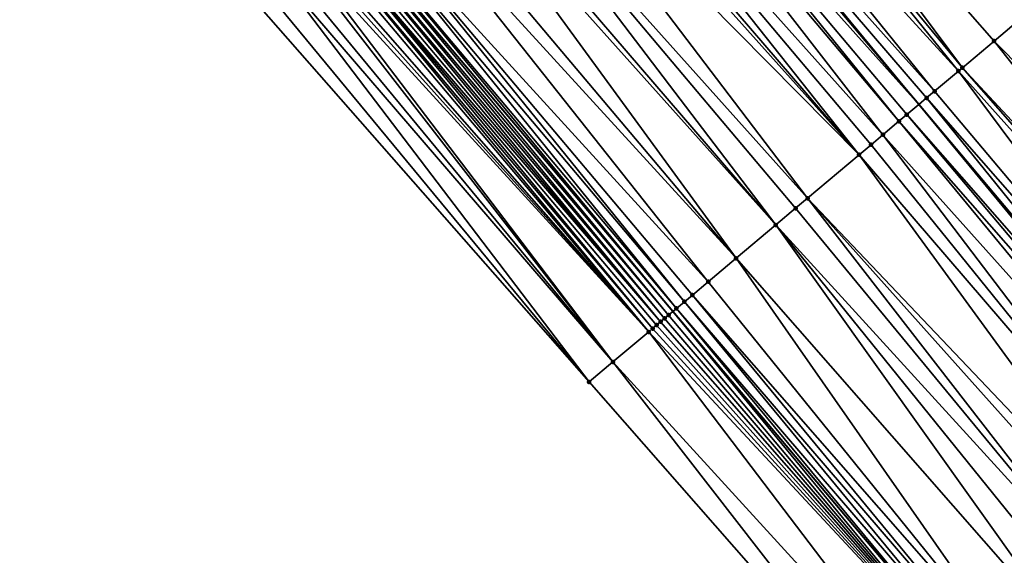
# Model space of a CAD drawing. Header units: feet. Extents: x 2004186 to 2014793, y 836912 to 864902.
# Tile 459 of 656: x 2007868 to 2007906, y 851379 to 851400. Entities that reach past the tile are written whole.
import ezdxf

# ---------------------------------------------------------------- set-up
doc = ezdxf.new("R2010")
doc.units = ezdxf.units.FT
doc.header["$LTSCALE"] = 100
doc.header["$MEASUREMENT"] = 0
for name, color, linetype, lineweight in [('EP_Travel Lane', 5, 'Continuous', 40), ('GPL_Skip Line', 2, 'Continuous', 40), ('Road Shots', 4, 'Continuous', 200), ('Road X-Section', 30, 'Continuous', 13)]:
    doc.layers.add(name, color=color, linetype=linetype, lineweight=lineweight)
doc.layers.add('I-77 SB_MM21-27-Surface-Border', color=7, linetype='Continuous')
doc.layers.add('I-77 SB_MM21-27-Surface-TIN', color=7, linetype='Continuous')

msp = doc.modelspace()

# ---------------------------------------------------------------- linework, layer by layer
at = {"layer": 'EP_Travel Lane'}
msp.add_polyline3d([(2007944.582377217, 851327.5398192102, 432.6646370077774), (2007931.693373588, 851342.8324716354, 432.7575893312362), (2007918.804311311, 851358.1251936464, 432.8276804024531), (2007905.915271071, 851373.4178895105, 432.9063615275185), (2007893.026182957, 851388.7106421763, 432.9663860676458), (2007880.13716598, 851404.0033104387, 433.0541352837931), (2007867.248110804, 851419.296024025, 433.1269895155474), (2007854.36051327, 851434.606246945, 433.2021703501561), (2007841.501668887, 851449.9243548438, 433.2782404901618), (2007828.642855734, 851465.2424255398, 433.3669075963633), (2007815.784082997, 851480.56044809, 433.4719377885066), (2007802.925207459, 851495.878593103, 433.5353910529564), (2007790.066345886, 851511.1967214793, 433.6044843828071), (2007777.207489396, 851526.5148438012, 433.675666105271), (2007764.348645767, 851541.832950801, 433.7520069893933), (2007751.491628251, 851557.1347434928, 433.8221837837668), (2007738.599280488, 851572.4246686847, 433.8977102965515)], dxfattribs=at)
at = {"layer": 'GPL_Skip Line'}
msp.add_polyline3d([(2007966.90585172, 851320.1897797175, 432.7869067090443), (2007954.024274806, 851335.4887410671, 432.8691550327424), (2007941.142724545, 851350.7876707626, 432.9617984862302), (2007928.261137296, 851366.0866443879, 433.0400154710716), (2007915.379555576, 851381.385611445, 433.1203894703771), (2007902.497949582, 851396.6846073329, 433.1912953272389), (2007889.616391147, 851411.983546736, 433.2807508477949), (2007876.7347808, 851427.2825477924, 433.3499594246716), (2007863.858044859, 851442.5856334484, 433.4222899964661), (2007850.991867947, 851457.8975870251, 433.4969515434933), (2007838.125702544, 851473.2095269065, 433.5762656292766), (2007825.259586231, 851488.5214083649, 433.6754273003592), (2007812.393429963, 851503.8333373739, 433.7584349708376), (2007799.527177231, 851519.1453811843, 433.8024421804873), (2007786.660995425, 851534.457340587, 433.87512449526), (2007773.794784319, 851549.7693348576, 433.9359613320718), (2007760.925126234, 851565.0783076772, 434.0207287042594)], dxfattribs=at)
at = {"layer": 'I-77 SB_MM21-27-Surface-Border', "color": 3, "linetype": 'ByBlock', "lineweight": -2}
msp.add_polyline3d([(2007943.161217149, 851326.3435795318, 432.5948221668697), (2007928.902533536, 851340.4834130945, 432.6035310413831), (2007916.479969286, 851356.168777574, 432.7013596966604), (2007902.986319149, 851370.9526016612, 432.740860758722), (2007889.798714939, 851385.9939833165, 432.8053747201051), (2007876.611148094, 851401.0353205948, 432.8844560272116), (2007863.576594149, 851416.20544861, 432.9721088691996), (2007850.688726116, 851431.5217712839, 433.0394156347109), (2007837.669385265, 851446.7051137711, 433.096581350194), (2007824.803240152, 851462.0170295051, 433.1840733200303), (2007812.243435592, 851477.5861523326, 433.3117517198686), (2007799.224164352, 851492.7694119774, 433.39704187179), (2007786.664291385, 851508.3386162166, 433.4970630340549), (2007774.257467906, 851524.0365677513, 433.5683764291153), (2007761.391244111, 851539.3485771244, 433.6240613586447), (2007748.533134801, 851554.6438191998, 433.6980533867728), (2007735.956018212, 851570.1990990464, 433.7983532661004)], dxfattribs=at)
at = {"layer": 'I-77 SB_MM21-27-Surface-TIN', "color": 128, "linetype": 'ByBlock', "lineweight": -2}
for points in [[(2007892.217109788, 851414.1735838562, 433.2313127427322), (2007891.452188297, 851413.529460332, 433.2441980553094), (2007904.180765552, 851398.1016925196, 433.1585361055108)], [(2007892.217109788, 851414.1735838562, 433.2313127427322), (2007905.404638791, 851399.1322915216, 433.1374719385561), (2007906.934502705, 851400.4205137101, 433.1198652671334)], [(2007892.217109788, 851414.1735838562, 433.2313127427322), (2007904.180765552, 851398.1016925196, 433.1585361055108), (2007905.404638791, 851399.1322915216, 433.1374719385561)], [(2007891.452188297, 851413.529460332, 433.2441980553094), (2007890.534298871, 851412.756492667, 433.2660431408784), (2007904.027785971, 851397.972862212, 433.1629531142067)], [(2007891.452188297, 851413.529460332, 433.2441980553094), (2007904.027785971, 851397.972862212, 433.1629531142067), (2007904.180765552, 851398.1016925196, 433.1585361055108)], [(2007890.534298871, 851412.756492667, 433.2660431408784), (2007889.769371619, 851412.1123759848, 433.2766815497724), (2007903.109897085, 851397.1998939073, 433.1850082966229)], [(2007890.534298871, 851412.756492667, 433.2660431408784), (2007903.109897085, 851397.1998939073, 433.1850082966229), (2007904.027785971, 851397.972862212, 433.1629531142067)], [(2007889.157420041, 851411.59709425, 433.2813792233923), (2007902.497949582, 851396.6846073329, 433.1912953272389), (2007889.616391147, 851411.983546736, 433.2807508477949)], [(2007889.769371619, 851412.1123759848, 433.2766815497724), (2007889.616391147, 851411.983546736, 433.2807508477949), (2007902.497949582, 851396.6846073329, 433.1912953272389)], [(2007889.769371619, 851412.1123759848, 433.2766815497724), (2007902.497949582, 851396.6846073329, 433.1912953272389), (2007902.803926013, 851396.9422474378, 433.1891968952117)], [(2007889.769371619, 851412.1123759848, 433.2766815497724), (2007902.803926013, 851396.9422474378, 433.1891968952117), (2007903.109897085, 851397.1998939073, 433.1850082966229)], [(2007889.157420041, 851411.59709425, 433.2813792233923), (2007888.851435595, 851411.3394636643, 433.2803515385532), (2007901.733004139, 851396.0405122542, 433.1948391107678)], [(2007889.157420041, 851411.59709425, 433.2813792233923), (2007902.038984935, 851396.2981471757, 433.1944429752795), (2007902.497949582, 851396.6846073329, 433.1912953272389)], [(2007889.157420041, 851411.59709425, 433.2813792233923), (2007901.733004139, 851396.0405122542, 433.1948391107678), (2007902.038984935, 851396.2981471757, 433.1944429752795)], [(2007888.851435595, 851411.3394636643, 433.2803515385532), (2007887.780441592, 851410.4378141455, 433.2578615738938), (2007901.121013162, 851395.5252773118, 433.1841702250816)], [(2007888.851435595, 851411.3394636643, 433.2803515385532), (2007901.121013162, 851395.5252773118, 433.1841702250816), (2007901.733004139, 851396.0405122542, 433.1948391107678)], [(2007887.780441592, 851410.4378141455, 433.2578615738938), (2007887.168427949, 851409.9226061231, 433.2383521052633), (2007900.203006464, 851394.752448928, 433.1602754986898)], [(2007887.780441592, 851410.4378141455, 433.2578615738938), (2007900.662005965, 851395.1388676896, 433.1707221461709), (2007901.121013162, 851395.5252773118, 433.1841702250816)], [(2007887.780441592, 851410.4378141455, 433.2578615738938), (2007900.203006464, 851394.752448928, 433.1602754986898), (2007900.662005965, 851395.1388676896, 433.1707221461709)], [(2007887.168427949, 851409.9226061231, 433.2383521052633), (2007886.862428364, 851409.6649935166, 433.231420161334), (2007900.203006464, 851394.752448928, 433.1602754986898)], [(2007886.862428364, 851409.6649935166, 433.231420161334), (2007886.097419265, 851409.0209740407, 433.2101360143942), (2007900.203006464, 851394.752448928, 433.1602754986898)], [(2007886.097419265, 851409.0209740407, 433.2101360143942), (2007884.87341967, 851407.9905251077, 433.1819176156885), (2007898.214006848, 851393.0779697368, 433.1143139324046)], [(2007886.097419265, 851409.0209740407, 433.2101360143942), (2007898.214006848, 851393.0779697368, 433.1143139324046), (2007900.203006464, 851394.752448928, 433.1602754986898)], [(2007884.87341967, 851407.9905251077, 433.1819176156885), (2007883.955410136, 851407.2177000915, 433.1569169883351), (2007896.989998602, 851392.0475310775, 433.0827216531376)], [(2007884.87341967, 851407.9905251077, 433.1819176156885), (2007897.755001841, 851392.6915575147, 433.1017196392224), (2007898.214006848, 851393.0779697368, 433.1143139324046)], [(2007884.87341967, 851407.9905251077, 433.1819176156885), (2007896.989998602, 851392.0475310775, 433.0827216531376), (2007897.755001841, 851392.6915575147, 433.1017196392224)], [(2007883.955410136, 851407.2177000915, 433.1569169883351), (2007883.649410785, 851406.960087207, 433.1500762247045), (2007896.989998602, 851392.0475310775, 433.0827216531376)], [(2007883.649410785, 851406.960087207, 433.1500762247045), (2007882.578407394, 851406.0584488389, 433.1239243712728), (2007895.459989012, 851390.7594819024, 433.0435107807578)], [(2007883.649410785, 851406.960087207, 433.1500762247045), (2007895.459989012, 851390.7594819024, 433.0435107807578), (2007896.989998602, 851392.0475310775, 433.0827216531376)], [(2007882.578407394, 851406.0584488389, 433.1239243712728), (2007881.966412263, 851405.5432188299, 433.1116353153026), (2007895.459989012, 851390.7594819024, 433.0435107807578)], [(2007881.966412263, 851405.5432188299, 433.1116353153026), (2007880.89541238, 851404.6415762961, 433.0868514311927), (2007894.389007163, 851389.857817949, 433.025761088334)], [(2007881.966412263, 851405.5432188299, 433.1116353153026), (2007894.389007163, 851389.857817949, 433.025761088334), (2007895.459989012, 851390.7594819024, 433.0435107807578)], [(2007880.89541238, 851404.6415762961, 433.0868514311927), (2007880.589409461, 851404.3839676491, 433.0786191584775), (2007893.470991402, 851389.0850003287, 432.9983316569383)], [(2007880.89541238, 851404.6415762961, 433.0868514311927), (2007893.777003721, 851389.342597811, 433.0102304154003), (2007894.389007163, 851389.857817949, 433.025761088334)], [(2007880.89541238, 851404.6415762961, 433.0868514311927), (2007893.470991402, 851389.0850003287, 432.9983316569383), (2007893.777003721, 851389.342597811, 433.0102304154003)], [(2007880.589409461, 851404.3839676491, 433.0786191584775), (2007880.283399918, 851404.1263668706, 433.0678028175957), (2007893.164957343, 851388.8274286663, 432.9779536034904)], [(2007880.589409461, 851404.3839676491, 433.0786191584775), (2007893.164957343, 851388.8274286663, 432.9779536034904), (2007893.470991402, 851389.0850003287, 432.9983316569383)], [(2007879.9773385, 851403.8688277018, 433.0367539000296), (2007879.824325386, 851403.7400372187, 433.0280925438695), (2007892.705893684, 851388.4410861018, 432.9424838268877)], [(2007880.130372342, 851403.9975935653, 433.0535003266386), (2007879.9773385, 851403.8688277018, 433.0367539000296), (2007892.858910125, 851388.5698726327, 432.952443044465)], [(2007879.9773385, 851403.8688277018, 433.0367539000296), (2007892.705893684, 851388.4410861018, 432.9424838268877), (2007892.858910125, 851388.5698726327, 432.952443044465)], [(2007880.130372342, 851403.9975935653, 433.0535003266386), (2007893.026182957, 851388.7106421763, 432.9663860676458), (2007880.13716598, 851404.0033104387, 433.0541352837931)], [(2007880.130372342, 851403.9975935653, 433.0535003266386), (2007892.858910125, 851388.5698726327, 432.952443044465), (2007893.026182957, 851388.7106421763, 432.9663860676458)], [(2007880.283399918, 851404.1263668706, 433.0678028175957), (2007880.13716598, 851404.0033104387, 433.0541352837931), (2007893.026182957, 851388.7106421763, 432.9663860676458)], [(2007880.283399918, 851404.1263668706, 433.0678028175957), (2007893.026182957, 851388.7106421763, 432.9663860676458), (2007893.164957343, 851388.8274286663, 432.9779536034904)], [(2007879.518353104, 851403.4823921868, 433.0318090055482), (2007879.365352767, 851403.3535865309, 433.0281304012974), (2007892.246903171, 851388.0546566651, 432.9355428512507)], [(2007879.671342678, 851403.6112106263, 433.0312894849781), (2007879.518353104, 851403.4823921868, 433.0318090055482), (2007892.552893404, 851388.3122803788, 432.9388272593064)], [(2007879.518353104, 851403.4823921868, 433.0318090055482), (2007892.399903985, 851388.1834617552, 432.9394072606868), (2007892.552893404, 851388.3122803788, 432.9388272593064)], [(2007879.518353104, 851403.4823921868, 433.0318090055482), (2007892.246903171, 851388.0546566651, 432.9355428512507), (2007892.399903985, 851388.1834617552, 432.9394072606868)], [(2007879.824325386, 851403.7400372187, 433.0280925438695), (2007879.671342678, 851403.6112106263, 433.0312894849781), (2007892.552893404, 851388.3122803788, 432.9388272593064)], [(2007879.824325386, 851403.7400372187, 433.0280925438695), (2007892.552893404, 851388.3122803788, 432.9388272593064), (2007892.705893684, 851388.4410861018, 432.9424838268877)], [(2007879.212332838, 851403.2248041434, 433.0168104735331), (2007878.906281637, 851402.9672528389, 432.9897469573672), (2007892.093895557, 851387.9258596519, 432.9290259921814)], [(2007879.365352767, 851403.3535865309, 433.0281304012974), (2007879.212332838, 851403.2248041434, 433.0168104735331), (2007892.093895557, 851387.9258596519, 432.9290259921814)], [(2007879.365352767, 851403.3535865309, 433.0281304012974), (2007892.093895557, 851387.9258596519, 432.9290259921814), (2007892.246903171, 851388.0546566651, 432.9355428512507)], [(2007878.600250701, 851402.7096774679, 432.9705867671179), (2007878.447244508, 851402.5808787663, 432.9646244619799), (2007890.716798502, 851386.7667204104, 432.8592489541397)], [(2007878.75326333, 851402.838468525, 432.9790596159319), (2007878.600250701, 851402.7096774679, 432.9705867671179), (2007892.093895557, 851387.9258596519, 432.9290259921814)], [(2007878.600250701, 851402.7096774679, 432.9705867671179), (2007890.716798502, 851386.7667204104, 432.8592489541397), (2007892.093895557, 851387.9258596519, 432.9290259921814)], [(2007878.906281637, 851402.9672528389, 432.9897469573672), (2007878.75326333, 851402.838468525, 432.9790596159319), (2007892.093895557, 851387.9258596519, 432.9290259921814)], [(2007878.447244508, 851402.5808787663, 432.9646244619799), (2007877.988244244, 851402.1944609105, 432.9538802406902), (2007890.716798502, 851386.7667204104, 432.8592489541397)], [(2007877.682216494, 851401.9368817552, 432.9359628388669), (2007877.070168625, 851401.4217143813, 432.9031045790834), (2007889.798714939, 851385.9939833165, 432.8053747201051)], [(2007877.988244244, 851402.1944609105, 432.9538802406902), (2007877.682216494, 851401.9368817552, 432.9359628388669), (2007890.716798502, 851386.7667204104, 432.8592489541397)], [(2007877.682216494, 851401.9368817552, 432.9359628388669), (2007889.798714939, 851385.9939833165, 432.8053747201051), (2007890.716798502, 851386.7667204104, 432.8592489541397)], [(2007877.070168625, 851401.4217143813, 432.9031045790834), (2007876.611148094, 851401.0353205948, 432.8844560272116), (2007889.798714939, 851385.9939833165, 432.8053747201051)], [(2007919.510120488, 851384.8638917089, 433.0464650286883), (2007906.934502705, 851400.4205137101, 433.1198652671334), (2007905.404638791, 851399.1322915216, 433.1374719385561)], [(2007917.827268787, 851383.4468489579, 433.0652875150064), (2007905.404638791, 851399.1322915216, 433.1374719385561), (2007904.180765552, 851398.1016925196, 433.1585361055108)], [(2007919.510120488, 851384.8638917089, 433.0464650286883), (2007905.404638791, 851399.1322915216, 433.1374719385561), (2007917.827268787, 851383.4468489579, 433.0652875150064)], [(2007917.368318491, 851383.0603717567, 433.0740321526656), (2007904.180765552, 851398.1016925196, 433.1585361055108), (2007904.027785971, 851397.972862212, 433.1629531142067)], [(2007917.827268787, 851383.4468489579, 433.0652875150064), (2007904.180765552, 851398.1016925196, 433.1585361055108), (2007917.368318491, 851383.0603717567, 433.0740321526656)], [(2007915.991491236, 851381.9009120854, 433.1094834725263), (2007904.027785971, 851397.972862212, 433.1629531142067), (2007903.109897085, 851397.1998939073, 433.1850082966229)], [(2007917.368318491, 851383.0603717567, 433.0740321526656), (2007904.027785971, 851397.972862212, 433.1629531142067), (2007915.991491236, 851381.9009120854, 433.1094834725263)], [(2007915.991491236, 851381.9009120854, 433.1094834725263), (2007903.109897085, 851397.1998939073, 433.1850082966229), (2007902.803926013, 851396.9422474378, 433.1891968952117)], [(2007915.226571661, 851381.2567862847, 433.1231159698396), (2007902.497949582, 851396.6846073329, 433.1912953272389), (2007902.038984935, 851396.2981471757, 433.1944429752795)], [(2007902.803926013, 851396.9422474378, 433.1891968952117), (2007902.497949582, 851396.6846073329, 433.1912953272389), (2007915.379555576, 851381.385611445, 433.1203894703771)], [(2007915.226571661, 851381.2567862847, 433.1231159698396), (2007915.379555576, 851381.385611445, 433.1203894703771), (2007902.497949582, 851396.6846073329, 433.1912953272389)], [(2007915.991491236, 851381.9009120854, 433.1094834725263), (2007902.803926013, 851396.9422474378, 433.1891968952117), (2007915.379555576, 851381.385611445, 433.1203894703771)], [(2007914.920591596, 851380.9991504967, 433.1237966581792), (2007902.038984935, 851396.2981471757, 433.1944429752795), (2007901.733004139, 851396.0405122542, 433.1948391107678)], [(2007915.226571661, 851381.2567862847, 433.1231159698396), (2007902.038984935, 851396.2981471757, 433.1944429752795), (2007914.920591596, 851380.9991504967, 433.1237966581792)], [(2007914.461604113, 851380.6127174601, 433.1180376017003), (2007901.733004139, 851396.0405122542, 433.1948391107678), (2007901.121013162, 851395.5252773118, 433.1841702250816)], [(2007914.920591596, 851380.9991504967, 433.1237966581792), (2007901.733004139, 851396.0405122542, 433.1948391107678), (2007914.461604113, 851380.6127174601, 433.1180376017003)], [(2007913.237609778, 851379.5822622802, 433.0918700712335), (2007901.121013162, 851395.5252773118, 433.1841702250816), (2007900.662005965, 851395.1388676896, 433.1707221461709)], [(2007914.461604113, 851380.6127174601, 433.1180376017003), (2007901.121013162, 851395.5252773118, 433.1841702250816), (2007913.237609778, 851379.5822622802, 433.0918700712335)], [(2007913.237609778, 851379.5822622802, 433.0918700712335), (2007900.662005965, 851395.1388676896, 433.1707221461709), (2007900.203006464, 851394.752448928, 433.1602754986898)], [(2007912.013597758, 851378.5518281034, 433.0588051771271), (2007900.203006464, 851394.752448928, 433.1602754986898), (2007898.214006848, 851393.0779697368, 433.1143139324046)], [(2007913.237609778, 851379.5822622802, 433.0918700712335), (2007900.203006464, 851394.752448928, 433.1602754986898), (2007912.013597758, 851378.5518281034, 433.0588051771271)], [(2007910.483605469, 851377.2637583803, 433.0263415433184), (2007898.214006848, 851393.0779697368, 433.1143139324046), (2007897.755001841, 851392.6915575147, 433.1017196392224)], [(2007912.013597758, 851378.5518281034, 433.0588051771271), (2007898.214006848, 851393.0779697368, 433.1143139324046), (2007911.554597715, 851378.1654099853, 433.0481469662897)], [(2007911.554597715, 851378.1654099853, 433.0481469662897), (2007898.214006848, 851393.0779697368, 433.1143139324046), (2007910.483605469, 851377.2637583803, 433.0263415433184)], [(2007910.483605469, 851377.2637583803, 433.0263415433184), (2007897.755001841, 851392.6915575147, 433.1017196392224), (2007896.989998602, 851392.0475310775, 433.0827216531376)], [(2007908.647593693, 851375.7180996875, 432.9791833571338), (2007896.989998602, 851392.0475310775, 433.0827216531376), (2007895.459989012, 851390.7594819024, 433.0435107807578)], [(2007910.483605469, 851377.2637583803, 433.0263415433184), (2007896.989998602, 851392.0475310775, 433.0827216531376), (2007909.565591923, 851376.4909381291, 432.9997755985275)], [(2007909.565591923, 851376.4909381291, 432.9997755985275), (2007896.989998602, 851392.0475310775, 433.0827216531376), (2007908.647593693, 851375.7180996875, 432.9791833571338)], [(2007906.964609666, 851374.3012140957, 432.9463948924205), (2007895.459989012, 851390.7594819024, 433.0435107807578), (2007894.389007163, 851389.857817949, 433.025761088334)], [(2007908.647593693, 851375.7180996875, 432.9791833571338), (2007895.459989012, 851390.7594819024, 433.0435107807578), (2007906.964609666, 851374.3012140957, 432.9463948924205)], [(2007906.964609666, 851374.3012140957, 432.9463948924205), (2007894.389007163, 851389.857817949, 433.025761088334), (2007893.777003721, 851389.342597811, 433.0102304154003)], [(2007906.199593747, 851373.6572027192, 432.9224505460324), (2007893.470991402, 851389.0850003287, 432.9983316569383), (2007893.164957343, 851388.8274286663, 432.9779536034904)], [(2007906.505610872, 851373.914794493, 432.9362242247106), (2007893.777003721, 851389.342597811, 433.0102304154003), (2007893.470991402, 851389.0850003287, 432.9983316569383)], [(2007906.505610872, 851373.914794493, 432.9362242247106), (2007893.470991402, 851389.0850003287, 432.9983316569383), (2007906.199593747, 851373.6572027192, 432.9224505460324)], [(2007906.964609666, 851374.3012140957, 432.9463948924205), (2007893.777003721, 851389.342597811, 433.0102304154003), (2007906.505610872, 851373.914794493, 432.9362242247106)], [(2007905.740554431, 851373.2708312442, 432.8964748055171), (2007893.026182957, 851388.7106421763, 432.9663860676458), (2007892.858910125, 851388.5698726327, 432.952443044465)], [(2007893.164957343, 851388.8274286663, 432.9779536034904), (2007893.026182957, 851388.7106421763, 432.9663860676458), (2007905.915271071, 851373.4178895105, 432.9063615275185)], [(2007905.740554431, 851373.2708312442, 432.8964748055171), (2007905.915271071, 851373.4178895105, 432.9063615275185), (2007893.026182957, 851388.7106421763, 432.9663860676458)], [(2007906.199593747, 851373.6572027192, 432.9224505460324), (2007893.164957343, 851388.8274286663, 432.9779536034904), (2007905.915271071, 851373.4178895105, 432.9063615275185)], [(2007905.740554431, 851373.2708312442, 432.8964748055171), (2007892.552893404, 851388.3122803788, 432.9388272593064), (2007892.399903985, 851388.1834617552, 432.9394072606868)], [(2007905.740554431, 851373.2708312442, 432.8964748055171), (2007892.705893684, 851388.4410861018, 432.9424838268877), (2007892.552893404, 851388.3122803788, 432.9388272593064)], [(2007905.740554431, 851373.2708312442, 432.8964748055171), (2007892.858910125, 851388.5698726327, 432.952443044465), (2007892.705893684, 851388.4410861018, 432.9424838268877)], [(2007904.210436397, 851371.9829108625, 432.81496748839), (2007892.093895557, 851387.9258596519, 432.9290259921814), (2007890.716798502, 851386.7667204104, 432.8592489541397)], [(2007905.740554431, 851373.2708312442, 432.8964748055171), (2007892.246903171, 851388.0546566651, 432.9355428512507), (2007892.093895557, 851387.9258596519, 432.9290259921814)], [(2007905.740554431, 851373.2708312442, 432.8964748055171), (2007892.093895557, 851387.9258596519, 432.9290259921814), (2007904.210436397, 851371.9829108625, 432.81496748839)], [(2007905.740554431, 851373.2708312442, 432.8964748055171), (2007892.399903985, 851388.1834617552, 432.9394072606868), (2007892.246903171, 851388.0546566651, 432.9355428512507)], [(2007902.986319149, 851370.9526016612, 432.740860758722), (2007890.716798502, 851386.7667204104, 432.8592489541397), (2007889.798714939, 851385.9939833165, 432.8053747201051)], [(2007904.210436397, 851371.9829108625, 432.81496748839), (2007890.716798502, 851386.7667204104, 432.8592489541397), (2007902.986319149, 851370.9526016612, 432.740860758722)]]:
    msp.add_3dface(points, dxfattribs=at)
at = {"layer": 'Road Shots', "lineweight": 100}
for p in [(2007905.404638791, 851399.1322915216, 433.1374719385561), (2007904.180765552, 851398.1016925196, 433.1585361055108), (2007904.027785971, 851397.972862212, 433.1629531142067), (2007903.109897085, 851397.1998939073, 433.1850082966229), (2007902.803926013, 851396.9422474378, 433.1891968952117), (2007902.038984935, 851396.2981471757, 433.1944429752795), (2007901.733004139, 851396.0405122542, 433.1948391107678), (2007901.121013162, 851395.5252773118, 433.1841702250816), (2007900.662005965, 851395.1388676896, 433.1707221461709), (2007900.203006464, 851394.752448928, 433.1602754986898), (2007898.214006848, 851393.0779697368, 433.1143139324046), (2007897.755001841, 851392.6915575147, 433.1017196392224), (2007896.989998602, 851392.0475310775, 433.0827216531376), (2007895.459989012, 851390.7594819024, 433.0435107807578), (2007894.389007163, 851389.857817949, 433.025761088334), (2007893.470991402, 851389.0850003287, 432.9983316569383), (2007893.777003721, 851389.342597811, 433.0102304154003), (2007893.164957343, 851388.8274286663, 432.9779536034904), (2007892.552893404, 851388.3122803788, 432.9388272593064), (2007892.705893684, 851388.4410861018, 432.9424838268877), (2007892.858910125, 851388.5698726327, 432.952443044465), (2007892.093895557, 851387.9258596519, 432.9290259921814), (2007892.246903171, 851388.0546566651, 432.9355428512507), (2007892.399903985, 851388.1834617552, 432.9394072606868), (2007890.716798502, 851386.7667204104, 432.8592489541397), (2007889.798714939, 851385.9939833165, 432.8053747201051)]:
    msp.add_point(p, dxfattribs=at)
at = {"layer": 'Road X-Section', "extrusion": (-0.6440791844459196, 0.7649484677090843, 0.003980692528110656), "elevation": -641971.8896219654, "flags": 128}
msp.add_lwpolyline([(-2084308.735462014, 2988.321755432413), (-2084309.935462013, 2988.375630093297), (-2084311.735462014, 2988.445407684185), (-2084311.935462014, 2988.451924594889), (-2084312.135462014, 2988.455789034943), (-2084312.335462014, 2988.455209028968), (-2084312.535462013, 2988.458865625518), (-2084312.735462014, 2988.468824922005), (-2084313.135462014, 2988.494335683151), (-2084313.535462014, 2988.514713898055), (-2084313.935462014, 2988.526612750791), (-2084314.735462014, 2988.542143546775), (-2084316.135462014, 2988.559893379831), (-2084318.135462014, 2988.59910456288), (-2084319.135462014, 2988.61810269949), (-2084319.735462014, 2988.630697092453), (-2084322.335462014, 2988.676659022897), (-2084322.935462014, 2988.687105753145), (-2084323.535462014, 2988.700553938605), (-2084324.335462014, 2988.711222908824), (-2084324.735462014, 2988.710826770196), (-2084325.735462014, 2988.705580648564), (-2084326.135462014, 2988.701392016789), (-2084327.335462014, 2988.679336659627), (-2084327.535462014, 2988.674919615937), (-2084329.135462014, 2988.653855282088), (-2084331.135462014, 2988.636248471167), (-2084332.935462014, 2988.619790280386), (-2084333.535462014, 2988.614370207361), (-2084334.135462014, 2988.60228662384), (-2084334.735462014, 2988.589518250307), (-2084335.335462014, 2988.580615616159), (-2084336.335462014, 2988.557647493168), (-2084336.535462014, 2988.551019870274), (-2084336.735462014, 2988.542202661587), (-2084337.135462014, 2988.517965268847), (-2084337.335462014, 2988.510012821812), (-2084337.735462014, 2988.502323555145), (-2084337.935462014, 2988.49398496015), (-2084338.335462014, 2988.470329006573), (-2084340.535462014, 2988.321441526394), (-2084340.735462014, 2988.30638079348)], dxfattribs=at)
at = {"layer": 'Road X-Section', "extrusion": (-0.6440791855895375, 0.7649484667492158, 0.003980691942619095), "elevation": -641991.89273572, "flags": 128}
msp.add_lwpolyline([(-2084309.134503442, 2988.336491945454), (-2084310.734503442, 2988.410599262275), (-2084312.734503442, 2988.492107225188), (-2084313.334503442, 2988.518083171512), (-2084313.734503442, 2988.531856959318), (-2084314.334503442, 2988.542027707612), (-2084316.534503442, 2988.574816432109), (-2084317.734503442, 2988.595408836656), (-2084318.934503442, 2988.62197499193), (-2084320.334503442, 2988.643780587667), (-2084320.934503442, 2988.65443888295), (-2084322.534503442, 2988.687504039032), (-2084324.134503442, 2988.713671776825), (-2084324.734503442, 2988.719430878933), (-2084325.134503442, 2988.7187501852), (-2084326.134503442, 2988.705117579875), (-2084327.934503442, 2988.669665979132), (-2084328.534503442, 2988.66092127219), (-2084330.734503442, 2988.642098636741), (-2084332.334503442, 2988.616394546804), (-2084333.134503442, 2988.609801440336), (-2084333.734503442, 2988.60407734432), (-2084335.334503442, 2988.579801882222), (-2084336.134503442, 2988.563296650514), (-2084336.534503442, 2988.55011229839), (-2084336.934503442, 2988.531326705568), (-2084337.134503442, 2988.523687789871), (-2084337.734503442, 2988.509323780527), (-2084337.934503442, 2988.500780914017), (-2084338.334503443, 2988.475305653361), (-2084339.134503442, 2988.419389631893), (-2084340.134503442, 2988.351083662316)], dxfattribs=at)

doc.saveas('drawing.dxf')
